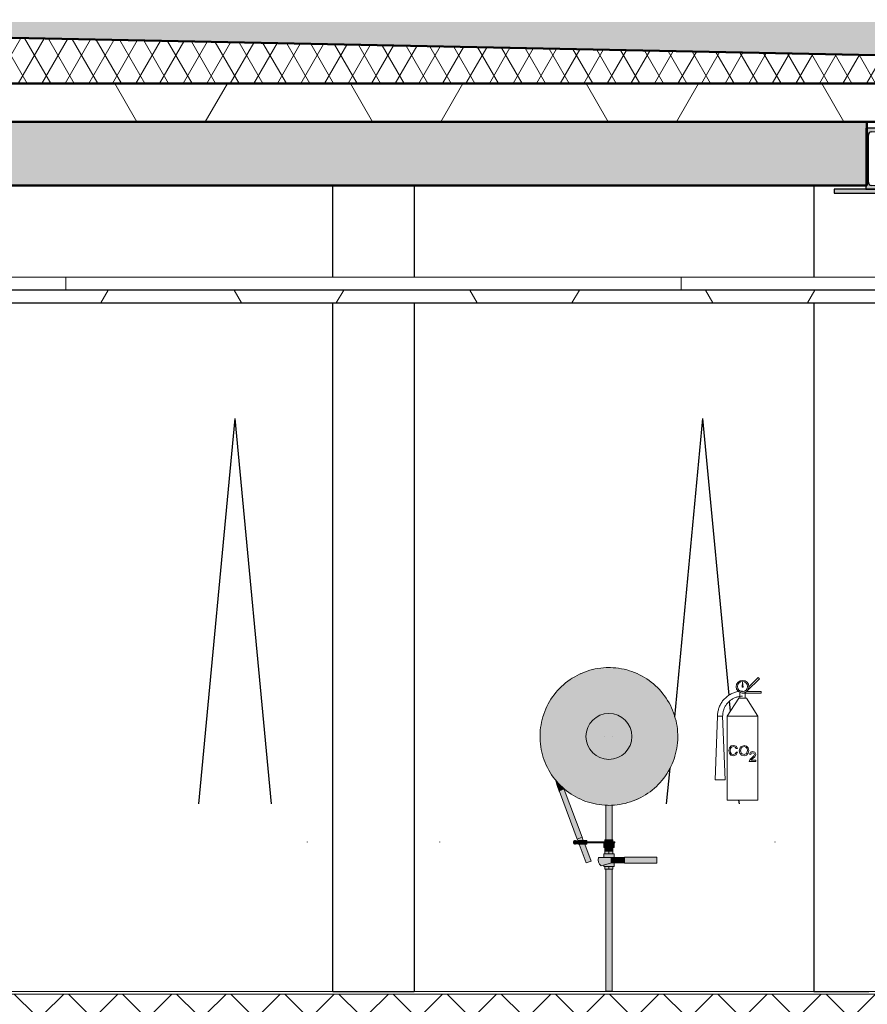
# Model space of a CAD drawing. Extents: x 50445 to 145605, y -10968 to 41989.
# Tile 304 of 338: x 97143 to 100465, y 15637 to 19497. Entities that reach past the tile are written whole.
import ezdxf

# ---------------------------------------------------------------- set-up
doc = ezdxf.new("R2010")
doc.units = 0
doc.header["$LTSCALE"] = 414.30304
doc.header["$MEASUREMENT"] = 0
doc.linetypes.add('stramien', pattern=[22.225, 12.7, -3.175, 3.175, -3.175])
doc.layers.get('0').update_dxf_attribs({"linetype": 'CONTINUOUS'})
for name, color, linetype, lineweight in [('A-CLNG-PATT', 5, 'CONTINUOUS', 25), ('A-CLNG-SUSP', 5, 'CONTINUOUS', 25), ('A-DETL', 5, 'CONTINUOUS', 18), ('A-FLOR-OTLN', 6, 'CONTINUOUS', 18), ('A-FLOR-PATT', 8, 'CONTINUOUS', 50), ('A-GENM', 6, 'CONTINUOUS', 18), ('A-GLAZ', 6, 'CONTINUOUS', 18), ('A-GLAZ-GLAS', 6, 'CONTINUOUS', 25), ('A-ROOF', 4, 'CONTINUOUS', 18), ('A-ROOF-PATT', 8, 'CONTINUOUS', 18), ('I-WALL', 2, 'CONTINUOUS', 25), ('M-EQPT', 2, 'CONTINUOUS', 18), ('P-SANR-FIXT', 6, 'CONTINUOUS', 18), ('S-BEAM', 4, 'CONTINUOUS', 18)]:
    doc.layers.add(name, color=color, linetype=linetype, lineweight=lineweight)
doc.layers.get('A-GLAZ').off()
pattern_1 = [(60, (114825.1, 10064.8), (-692.82, 400), []), (120, (114825.1, 10064.8), (-692.82, -400), [])]

# ---------------------------------------------------------------- blocks, each defined once
blk = doc.blocks.new('65_KA_brandslanghaspel - 65_KA_brandslanghaspel-4929730-plotview doorsnede C C  -  1 op 100')
at = {"layer": 'P-SANR-FIXT'}
for points in [[(18272.8, 5250), (18272.8, 5254), (18217.5, 5259.8), (18164.6, 5277), (18116.5, 5304.8), (18075.1, 5342), (18042.5, 5387), (18019.8, 5437.8), (18008.3, 5496.3), (18008.3, 5547.8), (18020.3, 5603.3), (18044.2, 5655.4), (18075.1, 5698), (18120.6, 5737.6), (18169.7, 5764.6), (18221.5, 5780.6), (18272.8, 5786), (18272.8, 5790), (18211.7, 5782.5), (18157.6, 5763.8), (18105.7, 5730.9), (18098.9, 5725.9), (18072.2, 5700.7), (18038, 5653), (18024.6, 5625.5), (18014.5, 5597.2), (18007.5, 5567.9), (18004.3, 5546.3), (18005.3, 5486.5), (18010.5, 5457.5), (18014.4, 5444.5), (18018, 5431.7), (18023.8, 5416.7), (18042.9, 5379.1), (18061.1, 5353.3), (18070.2, 5342), (18075.1, 5336.9), (18085.2, 5327.4), (18110.4, 5304.8), (18130.7, 5290.8), (18165, 5272.7), (18223.3, 5254.9), (18247.8, 5251.5), (18259.8, 5251.1)], [(18272.8, 5254), (18272.8, 5430), (18242, 5435.4), (18215, 5451.1), (18194.9, 5475), (18184.2, 5504.4), (18184.2, 5535.6), (18194.9, 5565), (18215, 5588.9), (18242, 5604.6), (18272.8, 5610), (18272.8, 5786), (18217.5, 5780.2), (18164.6, 5763), (18116.5, 5735.2), (18075.1, 5698), (18042.5, 5653), (18019.8, 5602.2), (18008.3, 5547.8), (18008.3, 5492.2), (18019.8, 5437.8), (18042.5, 5387), (18075.1, 5342), (18116.5, 5304.8), (18164.6, 5277), (18217.5, 5259.8), (18229.2, 5258.6)], [(18272.8, 5254), (18328.1, 5259.8), (18381, 5277), (18429.2, 5304.8), (18470.5, 5342), (18503.2, 5387), (18525.8, 5437.8), (18537.4, 5492.2), (18537.4, 5547.8), (18525.8, 5602.2), (18503.2, 5653), (18470.5, 5698), (18429.2, 5735.2), (18381, 5763), (18328.1, 5780.2), (18272.8, 5786), (18272.8, 5610), (18303.6, 5604.6), (18330.7, 5588.9), (18350.8, 5565), (18361.5, 5535.6), (18361.5, 5504.4), (18350.8, 5475), (18330.7, 5451.1), (18303.6, 5435.4), (18272.8, 5430), (18272.8, 5281.7)], [(18272.8, 5430), (18296.1, 5433.1), (18317.8, 5442.1), (18336.5, 5456.4), (18350.8, 5475), (18359.8, 5496.7), (18362.8, 5520), (18359.8, 5543.3), (18348.6, 5567.9), (18336.5, 5583.6), (18317.8, 5597.9), (18296.1, 5606.9), (18272.8, 5610), (18249.5, 5606.9), (18227.8, 5597.9), (18209.2, 5583.6), (18194.9, 5565), (18185.9, 5543.3), (18182.8, 5520), (18185.9, 5496.7), (18194.9, 5475), (18209.2, 5456.4), (18229.2, 5441.5), (18249.5, 5433.1)], [(18541.6, 5497.9), (18542.4, 5526.4), (18541.8, 5522.4), (18541.3, 5505.9)], [(18078.5, 5304.9), (18096.9, 5313), (18094, 5319.1), (18068.7, 5344.1), (18065.4, 5347.1), (18078.1, 5306)], [(18149, 5117.8), (18167.7, 5124.8), (18096.9, 5311.9), (18078.5, 5304.8), (18148.9, 5117.9)], [(18272.8, 5115), (18285.3, 5115), (18284.4, 5251.2), (18268.5, 5250.4), (18260.3, 5250), (18260.8, 5115), (18269.6, 5115)], [(18140.3, 5103.3), (18144, 5104), (18140.5, 5104), (18140.1, 5103.4)], [(18141.1, 5105), (18146.1, 5106.7), (18140.5, 5106), (18140.8, 5105.5)], [(18186.2, 5097.5), (18186.2, 5112.5), (18150.5, 5111.5), (18150.5, 5097.5)], [(18193.2, 5103.3), (18191.6, 5105), (18187.7, 5103.3)], [(18191.6, 5105), (18193.2, 5106.7), (18189.3, 5106), (18191.5, 5105)], [(18198.3, 5103.1), (18234.2, 5104), (18234.5, 5105), (18193.9, 5104), (18193.6, 5103.1), (18196.3, 5103.1)], [(18194.2, 5105), (18234.2, 5106), (18233.1, 5106.9), (18193.9, 5106), (18194.1, 5105.5)], [(18272.8, 5085), (18272.8, 5100), (18252.8, 5100), (18252.8, 5085)], [(18292.8, 5085), (18292.8, 5100), (18272.8, 5100), (18272.8, 5085)], [(18242.6, 5012.9), (18280, 5025), (18280, 5045), (18232.5, 5045), (18231.2, 5038), (18231.6, 5030.8), (18233.7, 5024), (18237.5, 5017.9)], [(18296.1, 5025), (18296.1, 5045), (18280, 5045), (18280, 5025)], [(18296.1, 5025), (18333.9, 5025), (18333.9, 5045), (18296.1, 5045)], [(18460.9, 5023), (18460.9, 5047), (18333.9, 5047), (18333.9, 5023)], [(18272.8, 4521.4), (18285.3, 4521.4), (18284.9, 5000), (18260.3, 5000), (18260.8, 4521.4), (18269.6, 4521.4)]]:
    blk.add_hatch(color=256, dxfattribs=at).paths.add_polyline_path(points, flags=0)
h = blk.add_hatch(color=256, dxfattribs=at)
h.paths.add_polyline_path([(18272.8, 5250), (18333, 5257.2), (18388.1, 5276.2), (18439.9, 5309.1), (18446.8, 5314.1), (18473.5, 5339.3), (18507.7, 5387), (18521.1, 5414.5), (18531.2, 5442.8), (18537.7, 5469.1), (18541.3, 5493.7), (18540.4, 5553.5), (18535.1, 5582.5), (18531.3, 5595.5), (18527.6, 5608.3), (18521.9, 5623.3), (18502.8, 5660.9), (18485.4, 5685.8), (18475.4, 5698), (18470.5, 5703.1), (18460.5, 5712.6), (18435.3, 5735.2), (18415, 5749.2), (18380.7, 5767.3), (18322.4, 5785.1), (18297.9, 5788.5), (18272.8, 5788.8), (18272.8, 5786), (18328.1, 5780.2), (18381, 5763), (18429.2, 5735.2), (18470.5, 5698), (18503.2, 5653), (18525.8, 5602.2), (18537.4, 5547.8), (18537.4, 5492.2), (18525.3, 5436.7), (18501.5, 5384.6), (18470.5, 5342), (18425, 5302.4), (18376, 5275.4), (18324.1, 5259.4), (18272.8, 5254), (18272.8, 5251.2)], flags=0)
h.paths.add_polyline_path([(18532.3, 5590.7), (18529.2, 5602.2), (18532.2, 5591.1)], flags=0)
h = blk.add_hatch(color=256, dxfattribs=at)
h.paths.add_polyline_path([(18146.1, 5106.7), (18141.1, 5105), (18140.3, 5106.7), (18145.4, 5106.7)], flags=0)
h.paths.add_polyline_path([(18139.2, 5097.8), (18146.1, 5099.7), (18147.9, 5103.1), (18146.1, 5104), (18146.6, 5106.9), (18148.4, 5107), (18146.1, 5110.6), (18143.1, 5112.3), (18135.9, 5110.3), (18134.7, 5108.8), (18133.7, 5105), (18134.7, 5101.3)], flags=0)
h.paths.add_polyline_path([(18144.3, 5103.3), (18140.1, 5103.4), (18141.2, 5105), (18146.1, 5103.3)], flags=0)
h = blk.add_hatch(color=256, dxfattribs=at)
h.paths.add_polyline_path([(18146.1, 5105), (18150.5, 5106), (18150.5, 5106.9), (18146.1, 5106), (18146.1, 5105)], flags=0)
h.paths.add_polyline_path([(18186.2, 5105), (18187.7, 5106), (18187, 5106.9), (18186.2, 5106), (18186.2, 5105)], flags=0)
h = blk.add_hatch(color=256, dxfattribs=at)
h.paths.add_polyline_path([(18146.1, 5103.1), (18150.5, 5104.1), (18150.5, 5105), (18146.1, 5104), (18146.1, 5103.1)], flags=0)
h.paths.add_polyline_path([(18186.2, 5103.1), (18187.7, 5104), (18186.8, 5105), (18186.2, 5104), (18186.2, 5103.1)], flags=0)
h = blk.add_hatch(color=256, dxfattribs=at)
h.paths.add_polyline_path([(18184.2, 5024.2), (18202.6, 5032.1), (18176.9, 5097.5), (18156.6, 5097.5), (18184.2, 5024.3)], flags=0)
h.paths.add_polyline_path([(18167.2, 5112.5), (18172.3, 5112.5), (18167.4, 5124.7), (18149, 5117.8), (18151.7, 5112.5), (18167, 5112.5)], flags=0)
h = blk.add_hatch(color=256, dxfattribs=at)
h.paths.add_polyline_path([(18193.2, 5106.7), (18193.6, 5106.9), (18234.2, 5106), (18234.5, 5105), (18285.5, 5106), (18284.6, 5107), (18192.8, 5106.7)], flags=0)
h.paths.add_polyline_path([(18194.2, 5105), (18192.9, 5106.4), (18191.6, 5105), (18194.1, 5105)], flags=0)
h.paths.add_polyline_path([(18191.6, 5105), (18187.7, 5105.5), (18187.7, 5105), (18191.2, 5105)], flags=0)
h.paths.add_polyline_path([(18150.5, 5106.9), (18149.3, 5107), (18150.2, 5106.9)], flags=0)
h = blk.add_hatch(color=256, dxfattribs=at)
h.paths.add_polyline_path([(18233, 5103), (18285.5, 5104), (18285.7, 5105), (18234.2, 5104), (18233.1, 5103.1), (18229.2, 5103)], flags=0)
h.paths.add_polyline_path([(18193.2, 5103.3), (18193.6, 5105), (18192.7, 5103.9), (18193, 5103.5)], flags=0)
h.paths.add_polyline_path([(18187.7, 5103.3), (18188.9, 5105), (18187.7, 5103.9), (18187.7, 5103.5)], flags=0)
h = blk.add_hatch(color=256, dxfattribs=at)
h.paths.add_polyline_path([(18256.8, 5070), (18272.8, 5070), (18272.8, 5085), (18256.8, 5085)], flags=0)
h.paths.add_polyline_path([(18256.8, 5100), (18272.8, 5100.4), (18272.8, 5103), (18256.8, 5103), (18256.8, 5100)], flags=0)
h.paths.add_polyline_path([(18256.8, 5107), (18272.8, 5107.8), (18272.8, 5115), (18256.8, 5115), (18256.8, 5110)], flags=0)
h = blk.add_hatch(color=256, dxfattribs=at)
h.paths.add_polyline_path([(18272.8, 5070), (18288.8, 5070), (18288.8, 5085), (18272.8, 5085)], flags=0)
h.paths.add_polyline_path([(18288.8, 5100), (18288.6, 5115), (18272.8, 5115), (18272.8, 5107), (18285.5, 5106), (18285.1, 5103.3), (18284.6, 5103), (18272.8, 5103), (18272.8, 5100), (18288.6, 5100)], flags=0)
h.paths.add_polyline_path([(18288.2, 5105), (18285.7, 5106.4), (18288.4, 5106), (18288.3, 5105.5)], flags=0)
h.paths.add_polyline_path([(18288.6, 5103.2), (18287.1, 5104.5), (18288.4, 5104)], flags=0)
h = blk.add_hatch(color=256, dxfattribs=at)
h.paths.add_polyline_path([(18290.5, 5103.1), (18294.8, 5105), (18290.6, 5105)], flags=0)
h.paths.add_polyline_path([(18288.6, 5103.2), (18287.1, 5104.5), (18285.7, 5103.6)], flags=0)
h = blk.add_hatch(color=256, dxfattribs=at)
h.paths.add_polyline_path([(18288.2, 5105), (18288.6, 5106.8), (18287.1, 5105.5)], flags=0)
h.paths.add_polyline_path([(18290.6, 5105), (18294.8, 5105), (18290.5, 5106.9)], flags=0)
h = blk.add_hatch(color=256, dxfattribs=at)
h.paths.add_polyline_path([(18278, 5010), (18292.8, 5010), (18292.1, 5025), (18279.4, 5024), (18252.8, 5015.9), (18253.5, 5010), (18272.8, 5010)], flags=0)
h.paths.add_polyline_path([(18252.8, 5045), (18292.8, 5045), (18292.1, 5060), (18252.8, 5060)], flags=0)
h = blk.add_hatch(color=256, dxfattribs=at)
h.paths.add_polyline_path([(18256.8, 5000), (18272.8, 5000), (18272.8, 5010), (18256.8, 5010)], flags=0)
h.paths.add_polyline_path([(18262.8, 5060), (18272.8, 5060), (18272.8, 5070), (18256.8, 5070), (18256.8, 5060), (18258.7, 5060)], flags=0)
h = blk.add_hatch(color=256, dxfattribs=at)
h.paths.add_polyline_path([(18282.8, 5000), (18288.8, 5000), (18288.8, 5010), (18272.8, 5010), (18272.8, 5000), (18278, 5000)], flags=0)
h.paths.add_polyline_path([(18287, 5060), (18288.8, 5060), (18288.8, 5070), (18272.8, 5070), (18272.8, 5060), (18282.8, 5060)], flags=0)
for p, q in [((18078.5, 5304.9), (18149, 5117.8)), ((18097.2, 5312), (18095, 5318.2)), ((18167.7, 5124.8), (18097.2, 5312)), ((18260.3, 5251.1), (18260.3, 5115)), ((18285.3, 5115), (18285.3, 5251.3)), ((18141, 5103), (18140.9, 5103)), ((18150.5, 5107), (18146.1, 5107)), ((18146.1, 5103), (18150.5, 5103)), ((18147.9, 5103), (18150.5, 5103)), ((18150.5, 5107), (18148.4, 5107)), ((18149, 5117.8), (18167.7, 5124.8)), ((18167.7, 5124.8), (18149, 5117.8)), ((18149, 5117.8), (18151, 5112.5)), ((18186.2, 5112.5), (18150.5, 5112.5)), ((18150.5, 5097.5), (18150.5, 5112.5)), ((18150.5, 5097.5), (18186.2, 5097.5)), ((18156.5, 5097.8), (18184.2, 5024.2)), ((18172.4, 5112.3), (18167.7, 5124.8)), ((18203, 5031.3), (18177.8, 5098)), ((18186.2, 5112.5), (18186.2, 5097.5)), ((18284.6, 5107), (18186.2, 5107)), ((18187.7, 5107), (18186.2, 5107)), ((18186.2, 5103), (18284.6, 5103)), ((18186.2, 5103), (18187.7, 5103)), ((18232.6, 5107), (18192.3, 5107)), ((18192.3, 5103), (18232.6, 5103)), ((18252.8, 5100), (18272.8, 5100)), ((18252.8, 5085), (18252.8, 5100)), ((18256.8, 5115), (18272.8, 5115)), ((18256.8, 5106.7), (18256.8, 5115)), ((18256.8, 5100), (18256.8, 5103.3)), ((18272.8, 5115), (18288.8, 5115)), ((18272.8, 5115), (18272.8, 5106.7)), ((18272.8, 5103.3), (18272.8, 5100)), ((18272.8, 5100), (18292.8, 5100)), ((18272.8, 5085), (18272.8, 5100)), ((18288.8, 5100), (18288.8, 5115)), ((18292.8, 5085), (18292.8, 5100)), ((18272.8, 5085), (18252.8, 5085)), ((18252.8, 5060), (18252.8, 5045)), ((18252.8, 5060), (18292.8, 5060)), ((18256.8, 5070), (18256.8, 5085)), ((18272.8, 5070), (18256.8, 5070)), ((18256.8, 5070), (18272.8, 5070)), ((18256.8, 5060), (18256.8, 5070)), ((18292.8, 5085), (18272.8, 5085)), ((18272.8, 5085), (18272.8, 5070)), ((18288.8, 5070), (18272.8, 5070)), ((18272.8, 5070), (18288.8, 5070)), ((18272.8, 5070), (18272.8, 5060)), ((18288.8, 5070), (18288.8, 5085)), ((18288.8, 5060), (18288.8, 5070)), ((18292.8, 5045), (18292.8, 5060)), ((18203, 5031.3), (18184.2, 5024.2)), ((18280, 5045), (18232.5, 5045)), ((18242.6, 5012.9), (18282.8, 5025)), ((18280, 5045), (18296.1, 5045)), ((18296.1, 5025), (18280, 5025)), ((18292.8, 5010), (18292.8, 5025)), ((18296.1, 5045), (18333.9, 5045)), ((18296.1, 5025), (18296.1, 5045)), ((18333.9, 5025), (18296.1, 5025)), ((18333.9, 5047), (18460.9, 5047)), ((18333.9, 5023), (18333.9, 5047)), ((18460.9, 5023), (18333.9, 5023)), ((18460.9, 5047), (18460.9, 5023)), ((18252.8, 5015.9), (18252.8, 5010)), ((18292.8, 5010), (18252.8, 5010)), ((18256.8, 5000), (18256.8, 5010)), ((18272.8, 5000), (18256.8, 5000)), ((18260.3, 5000), (18260.3, 4521.4)), ((18272.8, 5010), (18272.8, 5000)), ((18288.8, 5000), (18272.8, 5000)), ((18285.3, 4521.4), (18285.3, 5000)), ((18288.8, 5000), (18288.8, 5010)), ((18285.3, 4521.4), (18260.3, 4521.4))]:
    blk.add_line(p, q, dxfattribs=at)
at = {"layer": 'P-SANR-FIXT', "flags": 128}
for points in [[(18272.8, 5790), (18262, 5789.8), (18251.2, 5789.1), (18240.5, 5788.1), (18229.8, 5786.6), (18219.2, 5784.6), (18208.6, 5782.3), (18198.2, 5779.5), (18187.9, 5776.3), (18177.7, 5772.7), (18167.7, 5768.7), (18157.8, 5764.3), (18148.1, 5759.5), (18138.7, 5754.3), (18129.4, 5748.8), (18120.4, 5742.8), (18111.6, 5736.6), (18103.1, 5729.9), (18094.8, 5723), (18086.8, 5715.7), (18079.1, 5708.1), (18071.8, 5700.2), (18064.7, 5692), (18058, 5683.6), (18051.6, 5674.9), (18045.6, 5665.9), (18040, 5656.7), (18034.7, 5647.3), (18029.8, 5637.6), (18025.3, 5627.8), (18021.2, 5617.8), (18017.5, 5607.7), (18014.2, 5597.4), (18011.3, 5587), (18008.8, 5576.5), (18006.8, 5565.9), (18005.1, 5555.2), (18003.9, 5544.5), (18003.2, 5533.7), (18002.8, 5522.9), (18002.9, 5512.1), (18003.5, 5501.3), (18004.4, 5490.6), (18005.8, 5479.9), (18007.6, 5469.2), (18009.9, 5458.7), (18012.5, 5448.2), (18015.6, 5437.8), (18019.1, 5427.6), (18023, 5417.5), (18027.3, 5407.6), (18032, 5397.9), (18037.1, 5388.4), (18042.5, 5379.1), (18048.4, 5370), (18054.5, 5361.1), (18061.1, 5352.5), (18067.9, 5344.2), (18075.1, 5336.1), (18082.6, 5328.4), (18090.5, 5320.9), (18098.6, 5313.8), (18106.9, 5307), (18115.6, 5300.5), (18124.5, 5294.4), (18133.6, 5288.6), (18143, 5283.3), (18152.6, 5278.3), (18162.3, 5273.6), (18172.3, 5269.4), (18182.4, 5265.6), (18192.6, 5262.2), (18203, 5259.2), (18213.5, 5256.6), (18224.1, 5254.4), (18234.7, 5252.7), (18245.4, 5251.4), (18256.2, 5250.5), (18267, 5250.1), (18272.8, 5250)], [(18272.8, 5790), (18262, 5789.8), (18251.2, 5789.1), (18240.5, 5788.1), (18229.8, 5786.6), (18219.2, 5784.6), (18208.6, 5782.3), (18198.2, 5779.5), (18187.9, 5776.3), (18177.7, 5772.7), (18167.7, 5768.7), (18164, 5767)], [(18272.8, 5250), (18283.6, 5250.2), (18294.4, 5250.9), (18305.1, 5251.9), (18315.8, 5253.4), (18326.5, 5255.4), (18337, 5257.7), (18347.4, 5260.5), (18357.8, 5263.7), (18367.9, 5267.3), (18378, 5271.3), (18387.8, 5275.7), (18397.5, 5280.5), (18407, 5285.7), (18416.2, 5291.2), (18425.3, 5297.2), (18434.1, 5303.4), (18442.6, 5310.1), (18450.9, 5317), (18458.8, 5324.3), (18466.5, 5331.9), (18473.9, 5339.8), (18480.9, 5348), (18487.6, 5356.4), (18494, 5365.1), (18500, 5374.1), (18505.7, 5383.3), (18511, 5392.7), (18515.9, 5402.4), (18520.4, 5412.2), (18524.5, 5422.2), (18528.2, 5432.3), (18531.5, 5442.6), (18534.4, 5453), (18536.8, 5463.5), (18538.9, 5474.1), (18540.5, 5484.8), (18541.7, 5495.5), (18542.5, 5506.3), (18542.8, 5517.1), (18542.7, 5527.9), (18542.2, 5538.7), (18541.2, 5549.4), (18539.8, 5560.1), (18538, 5570.8), (18535.8, 5581.3), (18533.1, 5591.8), (18530, 5602.2), (18526.5, 5612.4), (18522.6, 5622.5), (18518.3, 5632.4), (18513.6, 5642.1), (18508.6, 5651.6), (18503.1, 5660.9), (18497.3, 5670), (18491.1, 5678.9), (18484.6, 5687.5), (18477.7, 5695.8), (18470.5, 5703.9), (18463, 5711.6), (18455.2, 5719.1), (18447.1, 5726.2), (18438.7, 5733), (18430.1, 5739.5), (18421.2, 5745.6), (18412, 5751.4), (18402.6, 5756.7), (18393.1, 5761.7), (18383.3, 5766.4), (18373.4, 5770.6), (18363.3, 5774.4), (18353, 5777.8), (18342.7, 5780.8), (18332.2, 5783.4), (18321.6, 5785.6), (18310.9, 5787.3), (18300.2, 5788.6), (18289.4, 5789.5), (18278.7, 5789.9), (18272.8, 5790)], [(18473.2, 5700.9), (18470.5, 5703.9), (18463, 5711.6), (18455.2, 5719.1), (18447.1, 5726.2), (18438.7, 5733), (18430.1, 5739.5), (18421.2, 5745.6), (18412, 5751.4), (18402.6, 5756.7), (18393.1, 5761.7), (18383.3, 5766.4), (18373.4, 5770.6), (18363.3, 5774.4), (18353, 5777.8), (18342.7, 5780.8), (18332.2, 5783.4), (18321.6, 5785.6), (18310.9, 5787.3), (18300.2, 5788.6), (18289.4, 5789.5), (18278.7, 5789.9), (18272.8, 5790)], [(18162.3, 5766.3), (18157.8, 5764.3), (18148.1, 5759.5), (18138.7, 5754.3), (18129.4, 5748.8), (18120.4, 5742.8), (18111.6, 5736.6), (18103.1, 5729.9), (18094.8, 5723), (18086.8, 5715.7), (18079.1, 5708.1), (18071.8, 5700.2), (18064.7, 5692), (18058, 5683.6), (18051.6, 5674.9), (18045.6, 5665.9), (18040, 5656.7), (18034.7, 5647.3), (18029.8, 5637.6), (18025.3, 5627.8), (18021.2, 5617.8), (18017.5, 5607.7), (18016.4, 5604.4)], [(18529.4, 5436.1), (18531.5, 5442.6), (18534.4, 5453), (18536.8, 5463.5), (18538.9, 5474.1), (18540.5, 5484.8), (18541.7, 5495.5), (18542.5, 5506.3), (18542.8, 5517.1), (18542.7, 5527.9), (18542.2, 5538.7), (18541.2, 5549.4), (18539.8, 5560.1), (18538, 5570.8), (18535.8, 5581.3), (18533.1, 5591.8), (18530, 5602.2), (18526.5, 5612.4), (18522.6, 5622.5), (18518.3, 5632.4), (18513.6, 5642.1), (18508.6, 5651.6), (18503.1, 5660.9), (18497.3, 5670), (18491.1, 5678.9), (18484.6, 5687.5), (18477.7, 5695.8), (18473.6, 5700.5)], [(18016.2, 5603.9), (18014.2, 5597.4), (18011.3, 5587), (18008.8, 5576.5), (18006.8, 5565.9), (18005.1, 5555.2), (18003.9, 5544.5), (18003.2, 5533.7), (18002.8, 5522.9), (18002.9, 5512.1), (18003.5, 5501.3), (18004.4, 5490.6), (18005.8, 5479.9), (18007.6, 5469.2), (18009.9, 5458.7), (18012.5, 5448.2), (18015.6, 5437.8), (18019.1, 5427.6), (18023, 5417.5), (18027.3, 5407.6), (18032, 5397.9), (18037.1, 5388.4), (18042.5, 5379.1), (18048.4, 5370), (18054.5, 5361.1), (18061.1, 5352.5), (18065.4, 5347.3)], [(18256.8, 5519.9), (18256.8, 5520), (18256.8, 5520)], [(18288.8, 5520), (18288.8, 5520), (18288.8, 5519.9)], [(18383.3, 5273.7), (18387.8, 5275.7), (18397.5, 5280.5), (18407, 5285.7), (18416.2, 5291.2), (18425.3, 5297.2), (18434.1, 5303.4), (18442.6, 5310.1), (18450.9, 5317), (18458.8, 5324.3), (18466.5, 5331.9), (18473.9, 5339.8), (18480.9, 5348), (18487.6, 5356.4), (18494, 5365.1), (18500, 5374.1), (18505.7, 5383.3), (18511, 5392.7), (18515.9, 5402.4), (18520.4, 5412.2), (18524.5, 5422.2), (18528.2, 5432.3), (18529.3, 5435.6)], [(18063.2, 5351), (18070.3, 5328.1), (18078.4, 5305.1), (18078.5, 5304.9)], [(18095.9, 5316.1), (18098.6, 5313.8), (18106.9, 5307), (18115.6, 5300.5), (18124.5, 5294.4), (18133.6, 5288.6), (18143, 5283.3), (18152.6, 5278.3), (18162.3, 5273.6), (18172.3, 5269.4), (18182.4, 5265.6), (18192.6, 5262.2), (18203, 5259.2), (18213.5, 5256.6), (18224.1, 5254.4), (18234.7, 5252.7), (18245.4, 5251.4), (18256.2, 5250.5), (18267, 5250.1), (18272.8, 5250)], [(18272.8, 5250), (18283.6, 5250.2), (18294.4, 5250.9), (18305.1, 5251.9), (18315.8, 5253.4), (18326.5, 5255.4), (18337, 5257.7), (18347.4, 5260.5), (18357.8, 5263.7), (18367.9, 5267.3), (18378, 5271.3), (18381.7, 5273)], [(18140.9, 5107), (18141, 5107), (18141, 5107), (18141.1, 5107)], [(18141.1, 5107), (18141.1, 5107), (18141.1, 5107), (18141.1, 5107), (18141.1, 5107), (18141.2, 5107)], [(18146.1, 5107), (18145.9, 5107), (18145.7, 5107), (18145.5, 5107), (18145.3, 5107), (18145.1, 5107), (18144.9, 5107), (18144.7, 5107), (18144.5, 5107), (18144.3, 5107), (18144.1, 5107), (18143.9, 5107), (18143.7, 5107), (18143.6, 5107), (18143.4, 5107), (18143.2, 5107), (18143.1, 5107), (18142.9, 5107), (18142.8, 5107), (18142.6, 5107), (18142.5, 5107), (18142.3, 5107), (18142.2, 5107), (18142.1, 5107), (18142, 5107), (18141.8, 5107), (18141.7, 5107), (18141.6, 5107), (18141.6, 5107), (18141.5, 5107), (18141.4, 5107), (18141.3, 5107), (18141.3, 5107), (18141.2, 5107), (18141.2, 5107), (18141.1, 5107), (18141.1, 5107), (18141.1, 5107), (18141.1, 5107), (18141.1, 5107)], [(18141.1, 5103), (18141.1, 5103), (18141.1, 5103), (18141.1, 5103), (18141.1, 5103), (18141.1, 5103)], [(18141.1, 5103), (18141.1, 5103), (18141.1, 5103), (18141.1, 5103), (18141.1, 5103), (18141.2, 5103), (18141.2, 5103), (18141.2, 5103), (18141.3, 5103), (18141.4, 5103), (18141.4, 5103), (18141.5, 5103), (18141.6, 5103), (18141.7, 5103), (18141.8, 5103), (18141.9, 5103), (18142, 5103), (18142.2, 5103), (18142.3, 5103), (18142.4, 5103), (18142.6, 5103), (18142.7, 5103), (18142.9, 5103), (18143, 5103), (18143.2, 5103), (18143.4, 5103), (18143.5, 5103), (18143.7, 5103), (18143.9, 5103), (18144.1, 5103), (18144.2, 5103), (18144.4, 5103), (18144.6, 5103), (18144.8, 5103), (18145, 5103), (18145.2, 5103), (18145.4, 5103), (18145.6, 5103), (18145.8, 5103), (18146, 5103), (18146.1, 5103)], [(18192.3, 5107), (18192.2, 5107), (18192.1, 5107), (18192.1, 5107), (18192, 5107), (18191.9, 5107), (18191.7, 5107), (18191.6, 5107), (18191.5, 5107), (18191.4, 5107), (18191.2, 5107), (18191.1, 5107), (18190.9, 5107), (18190.8, 5107), (18190.6, 5107), (18190.5, 5107), (18190.3, 5107), (18190.1, 5107), (18189.9, 5107), (18189.8, 5107), (18189.6, 5107), (18189.4, 5107), (18189.2, 5107), (18189, 5107), (18188.8, 5107), (18188.6, 5107), (18188.4, 5107), (18188.2, 5107), (18188, 5107), (18187.8, 5107), (18187.7, 5107)], [(18187.7, 5103), (18187.9, 5103), (18188.1, 5103), (18188.3, 5103), (18188.5, 5103), (18188.7, 5103), (18188.9, 5103), (18189.1, 5103), (18189.2, 5103), (18189.4, 5103), (18189.6, 5103), (18189.8, 5103), (18190, 5103), (18190.2, 5103), (18190.3, 5103), (18190.5, 5103), (18190.7, 5103), (18190.8, 5103), (18191, 5103), (18191.1, 5103), (18191.3, 5103), (18191.4, 5103), (18191.5, 5103), (18191.6, 5103), (18191.8, 5103), (18191.9, 5103), (18192, 5103), (18192.1, 5103), (18192.2, 5103), (18192.3, 5103), (18192.3, 5103)], [(18294.3, 5107), (18294.3, 5107), (18294.3, 5107), (18294.2, 5107), (18294.1, 5107), (18293.9, 5107), (18293.7, 5107), (18293.5, 5107), (18293.2, 5107), (18292.9, 5107), (18292.6, 5107), (18292.3, 5107), (18291.9, 5107), (18291.5, 5107), (18291, 5107), (18290.6, 5107), (18290.1, 5107), (18289.5, 5107), (18289, 5107), (18288.4, 5107), (18287.8, 5107), (18287.2, 5107), (18286.5, 5107), (18285.9, 5107), (18285.2, 5107), (18284.6, 5107)], [(18284.6, 5103), (18285.3, 5103), (18286, 5103), (18286.7, 5103), (18287.3, 5103), (18287.9, 5103), (18288.5, 5103), (18289.1, 5103), (18289.7, 5103), (18290.2, 5103), (18290.7, 5103), (18291.1, 5103), (18291.6, 5103), (18292, 5103), (18292.4, 5103), (18292.7, 5103), (18293, 5103), (18293.3, 5103), (18293.5, 5103), (18293.7, 5103), (18293.9, 5103), (18294.1, 5103), (18294.2, 5103), (18294.3, 5103), (18294.3, 5103), (18294.3, 5103)], [(18289, 5107), (18289.5, 5107), (18290.1, 5107), (18290.6, 5107), (18291, 5107), (18291.5, 5107), (18291.9, 5107), (18292.3, 5107), (18292.6, 5107), (18292.9, 5107), (18293.2, 5107), (18293.5, 5107), (18293.7, 5107), (18293.9, 5107), (18294, 5107), (18294.2, 5107), (18294.3, 5107), (18294.3, 5107), (18294.3, 5107)], [(18294.3, 5103), (18294.3, 5103), (18294.3, 5103), (18294.2, 5103), (18294.1, 5103), (18293.9, 5103), (18293.7, 5103), (18293.5, 5103), (18293.2, 5103), (18292.9, 5103), (18292.6, 5103), (18292.3, 5103), (18291.9, 5103), (18291.5, 5103), (18291, 5103), (18290.6, 5103), (18290.1, 5103), (18289.5, 5103), (18289, 5103)], [(18294.3, 5107), (18294.4, 5107), (18294.5, 5107), (18294.6, 5107), (18294.6, 5107), (18294.7, 5107), (18294.8, 5106.9), (18294.9, 5106.9), (18295, 5106.9), (18295, 5106.9), (18295.1, 5106.8), (18295.2, 5106.8), (18295.2, 5106.8), (18295.3, 5106.7), (18295.4, 5106.7), (18295.5, 5106.7), (18295.5, 5106.6), (18295.6, 5106.6), (18295.6, 5106.5), (18295.7, 5106.4), (18295.8, 5106.4), (18295.8, 5106.3), (18295.9, 5106.3), (18295.9, 5106.2), (18296, 5106.1), (18296, 5106.1), (18296.1, 5106), (18296.1, 5105.9), (18296.1, 5105.9), (18296.2, 5105.8), (18296.2, 5105.7), (18296.2, 5105.6), (18296.2, 5105.6), (18296.3, 5105.5), (18296.3, 5105.4), (18296.3, 5105.3), (18296.3, 5105.3), (18296.3, 5105.2), (18296.3, 5105.1), (18296.3, 5105), (18296.3, 5105)], [(18296.3, 5105), (18296.3, 5104.9), (18296.3, 5104.8), (18296.3, 5104.8), (18296.3, 5104.7), (18296.3, 5104.6), (18296.3, 5104.5), (18296.2, 5104.4), (18296.2, 5104.4), (18296.2, 5104.3), (18296.2, 5104.2), (18296.1, 5104.1), (18296.1, 5104.1), (18296.1, 5104), (18296, 5103.9), (18296, 5103.9), (18295.9, 5103.8), (18295.9, 5103.7), (18295.8, 5103.7), (18295.8, 5103.6), (18295.7, 5103.6), (18295.7, 5103.5), (18295.6, 5103.5), (18295.5, 5103.4), (18295.5, 5103.4), (18295.4, 5103.3), (18295.3, 5103.3), (18295.3, 5103.2), (18295.2, 5103.2), (18295.1, 5103.2), (18295, 5103.1), (18295, 5103.1), (18294.9, 5103.1), (18294.8, 5103.1), (18294.7, 5103), (18294.7, 5103), (18294.6, 5103), (18294.5, 5103), (18294.4, 5103), (18294.3, 5103), (18294.3, 5103)]]:
    blk.add_lwpolyline(points, dxfattribs=at)
at = {"layer": 'P-SANR-FIXT'}
for centre, radius, start, end in [((18272.8, 5520), 90, 90, 270), ((18272.8, 5520), 90, 90, 270), ((18272.8, 5520), 90, 270, 90), ((18272.8, 5520), 90, 270, 90), ((18141.2, 5105), 7.5, 90, 270), ((18141.2, 5105), 7.5, 15, 90), ((18141.2, 5105), 7.5, 270, 345), ((18260.1, 5036), 29, 161.9122, 232.9561)]:
    blk.add_arc(centre, radius, start, end, dxfattribs=at)
for start_param, end_param in [(4.712389, 6.544985), (2.879793, 4.712389)]:
    blk.add_ellipse((18232.6, 5105), major_axis=(0, 2), ratio=0.928266, start_param=start_param, end_param=end_param, dxfattribs=at)
blk = doc.blocks.new('65_KA_poederblusser - 65_KA_poederblusser-4930909-plotview doorsnede C C  -  1 op 100')
at = {"layer": 'M-EQPT'}
for p, q in [((18858, 5751.5), (18821.5, 5715)), ((18863.1, 5746.4), (18858, 5751.5)), ((18796.6, 5733.9), (18794.8, 5713.6)), ((18794.8, 5713.6), (18798.7, 5713.6)), ((18798.7, 5713.6), (18796.6, 5733.9)), ((18815.2, 5698.5), (18863.1, 5746.4)), ((18786.6, 5690), (18786.6, 5670)), ((18794, 5690), (18805.3, 5690)), ((18805.3, 5690), (18869.8, 5690)), ((18806.6, 5670), (18806.6, 5690)), ((18869.8, 5696.7), (18813.5, 5696.7)), ((18869.8, 5690), (18869.8, 5696.7)), ((18781.6, 5670), (18736.6, 5600)), ((18781.6, 5670), (18811.6, 5670)), ((18856.6, 5600), (18811.6, 5670)), ((18698.7, 5599.8), (18688.7, 5349.8)), ((18718.7, 5599.8), (18698.7, 5599.8)), ((18728.7, 5349.8), (18718.7, 5599.8)), ((18736.6, 5600), (18736.6, 5270)), ((18736.6, 5600), (18856.6, 5600)), ((18856.6, 5270), (18856.6, 5600)), ((18751.9, 5482.8), (18745.3, 5475.8)), ((18761.4, 5485.1), (18751.9, 5482.8)), ((18771.2, 5482.1), (18761.4, 5485.1)), ((18776.8, 5473.4), (18771.2, 5482.1)), ((18796.6, 5482.6), (18789.1, 5479.5)), ((18802.6, 5485), (18796.6, 5482.6)), ((18812.4, 5482.5), (18802.6, 5485)), ((18819.1, 5475.2), (18812.4, 5482.5)), ((18745.3, 5475.8), (18743, 5465.1)), ((18743, 5465.1), (18745, 5454.6)), ((18745, 5454.6), (18751, 5447.1)), ((18747.9, 5465.1), (18749.1, 5472.4)), ((18749.4, 5456.6), (18747.9, 5465.1)), ((18749.1, 5472.4), (18753.5, 5478.1)), ((18754, 5451.2), (18749.4, 5456.6)), ((18751, 5447.1), (18761.3, 5444.5)), ((18753.5, 5478.1), (18761.2, 5480.2)), ((18760.8, 5449.4), (18754, 5451.2)), ((18768.3, 5451.9), (18760.8, 5449.4)), ((18761.2, 5480.2), (18767.8, 5478.3)), ((18761.3, 5444.5), (18771.6, 5447.9)), ((18767.8, 5478.3), (18771.9, 5472.2)), ((18772.5, 5459.1), (18768.3, 5451.9)), ((18771.6, 5447.9), (18777.4, 5457.9)), ((18771.9, 5472.2), (18776.8, 5473.4)), ((18777.4, 5457.9), (18772.5, 5459.1)), ((18789.1, 5479.5), (18783.8, 5464.2)), ((18783.8, 5464.2), (18786.1, 5454.4)), ((18786.1, 5454.4), (18792.7, 5447.1)), ((18788.8, 5464.2), (18792.9, 5476.4)), ((18792.7, 5453.3), (18788.8, 5464.2)), ((18796.6, 5451.8), (18792.7, 5453.3)), ((18792.7, 5447.1), (18796.6, 5446.1)), ((18792.9, 5476.4), (18796.6, 5477.8)), ((18796.6, 5477.8), (18802.7, 5480.1)), ((18802.6, 5449.4), (18796.6, 5451.8)), ((18796.6, 5446.1), (18802.6, 5444.4)), ((18812.5, 5453.4), (18802.6, 5449.4)), ((18802.6, 5444.4), (18812.1, 5446.9)), ((18802.7, 5480.1), (18809.9, 5478.2)), ((18809.9, 5478.2), (18814.8, 5472.8)), ((18812.1, 5446.9), (18819, 5454)), ((18816.5, 5464.7), (18812.5, 5453.4)), ((18814.8, 5472.8), (18816.5, 5464.7)), ((18819, 5454), (18821.4, 5464.7)), ((18821.4, 5464.7), (18819.1, 5475.2)), ((18827.4, 5458.4), (18823.7, 5450.1)), ((18823.7, 5450.1), (18828.6, 5449.5)), ((18836.2, 5461.2), (18827.4, 5458.4)), ((18828.6, 5449.5), (18830.7, 5454.5)), ((18830.7, 5454.5), (18836.1, 5456.3)), ((18841.2, 5444.3), (18832.7, 5436.1)), ((18836.1, 5456.3), (18841.4, 5454.4)), ((18845, 5458), (18836.2, 5461.2)), ((18843.4, 5449.9), (18841.2, 5444.3)), ((18841.4, 5454.4), (18843.4, 5449.9)), ((18844.5, 5440.7), (18847.4, 5445.6)), ((18848.3, 5450.2), (18845, 5458)), ((18847.4, 5445.6), (18848.3, 5450.2)), ((18823.6, 5425.2), (18823.1, 5421.8)), ((18823.1, 5421.8), (18848.9, 5421.8)), ((18826.6, 5430.4), (18823.6, 5425.2)), ((18832.7, 5436.1), (18826.6, 5430.4)), ((18829.6, 5426.7), (18831.8, 5429.2)), ((18848.9, 5426.7), (18829.6, 5426.7)), ((18831.8, 5429.2), (18837.5, 5434)), ((18837.5, 5434), (18844.5, 5440.7)), ((18848.9, 5421.8), (18848.9, 5426.7)), ((18728.7, 5349.8), (18688.7, 5349.8)), ((18856.6, 5270), (18736.6, 5270))]:
    blk.add_line(p, q, dxfattribs=at)
at = {"layer": 'M-EQPT', "flags": 128}
for points in [[(18780.2, 5696.3), (18777.1, 5695.8), (18773.3, 5694.9), (18769.5, 5693.9), (18765.8, 5692.8), (18762.1, 5691.5), (18758.5, 5690), (18754.9, 5688.4), (18751.4, 5686.7), (18748, 5684.8), (18744.6, 5682.8), (18741.3, 5680.6), (18738.1, 5678.4), (18735, 5676), (18732, 5673.4), (18729.2, 5670.8), (18726.4, 5668), (18723.7, 5665.2), (18721.1, 5662.2), (18718.7, 5659.1), (18716.4, 5656), (18714.2, 5652.7), (18712.2, 5649.4), (18710.3, 5646), (18708.5, 5642.5), (18706.8, 5638.9), (18705.4, 5635.3), (18704, 5631.6), (18702.8, 5627.9), (18701.8, 5624.1), (18700.9, 5620.3), (18700.1, 5616.5), (18699.5, 5612.6), (18699.1, 5608.7), (18698.8, 5604.8), (18698.7, 5600.9), (18698.7, 5599.8)], [(18718.7, 5599.8), (18718.8, 5603), (18718.9, 5606.1), (18719.3, 5609.2), (18719.7, 5612.2), (18720.3, 5615.3), (18720.9, 5618.4), (18721.7, 5621.4), (18722.7, 5624.3), (18723.7, 5627.3), (18724.8, 5630.2), (18726.1, 5633), (18727.5, 5635.8), (18729, 5638.5), (18730.6, 5641.2), (18732.3, 5643.8), (18734.1, 5646.4), (18736, 5648.8), (18738, 5651.2), (18740.1, 5653.5), (18742.3, 5655.7), (18744.6, 5657.8), (18747, 5659.9), (18749.4, 5661.8), (18751.9, 5663.6), (18754.5, 5665.4), (18757.2, 5667), (18759.9, 5668.5), (18762.7, 5670), (18765.5, 5671.3), (18768.4, 5672.4), (18771.3, 5673.5), (18774.3, 5674.5), (18777.3, 5675.3), (18780.3, 5676), (18783.4, 5676.6), (18786.4, 5677.1), (18789.5, 5677.4), (18792.6, 5677.6), (18795.8, 5677.7), (18796.6, 5677.7)], [(18796.6, 5697.7), (18792.7, 5697.7), (18788.8, 5697.4)]]:
    blk.add_lwpolyline(points, dxfattribs=at)
at = {"layer": 'M-EQPT'}
for centre, radius, start, end in [((18796.6, 5715), 25, 0, 180), ((18796.6, 5715), 25, 180, 0), ((18796.6, 5715.4), 20, 0, 180), ((18796.6, 5715.4), 20, 180, 0)]:
    blk.add_arc(centre, radius, start, end, dxfattribs=at)
blk = doc.blocks.new('27_KA_dakisolatie onder afschot zuidkant - 27_KA_dakisolatie onder afschot zuidkant-8078481-plotview doorsnede C C  -  1 op 100')
at = {"layer": 'A-ROOF-PATT'}
h = blk.add_hatch(dxfattribs=at)
h.set_pattern_fill('FP_16', color=256, style=0, pattern_type=2)
h.set_pattern_definition([(60, (33645.57, 9437.6), (-46.18203, 80.01037), []), (120, (33737.97, 9437.6), (-92.38203, 0.01037), [])])
h.paths.add_polyline_path([(4266.6, 18580), (20830.4, 18580), (20830.4, 18830), (20826.6, 18830), (19846.6, 18680), (12635.6, 18824.2), (12477.6, 18824.2), (5266.6, 18680), (4286.6, 18830), (4266.6, 18830)], flags=0)
h = blk.add_hatch(color=256, dxfattribs=at)
h.paths.add_polyline_path([(19846.6, 18680), (20766.6, 18820.8), (15570.8, 18820.8), (15570.8, 18765.5), (18785.8, 18701.2)], flags=0)
h.paths.add_polyline_path([(5266.6, 18680), (5845.8, 18691.6), (5845.8, 18820.8), (5332.1, 18819.9), (5332.1, 18720), (5012.3, 18718.9), (5243, 18683.6)], flags=0)
h.paths.add_polyline_path([(5945.8, 18693.6), (9970.8, 18775.2), (9970.8, 18820.8), (5945.8, 18820.8), (5945.8, 18730.8)], flags=0)
h.paths.add_polyline_path([(4832.1, 18746.5), (4832.1, 18820.8), (4346.6, 18820.8), (4774.3, 18755.3)], flags=0)
h.paths.add_polyline_path([(15470.8, 18767.5), (15470.8, 18820.8), (14336.2, 18820.8), (14336.2, 18790.2), (15446.3, 18768)], flags=0)
h.paths.add_polyline_path([(10070.8, 18776.1), (12307.5, 18820.8), (10070.8, 18820.8)], flags=0)
h.paths.add_polyline_path([(14196.2, 18793), (14196.2, 18820.8), (14003.7, 18820.8), (14003.7, 18796.9), (14054.8, 18795.8)], flags=0)
h.paths.add_polyline_path([(13997.7, 18797), (13997.7, 18820.8), (12805.7, 18820.8), (13776.5, 18801.4)], flags=0)
at = {"layer": 'A-ROOF', "lineweight": 50}
for p, q in [((19846.6, 18680), (12635.6, 18824.2)), ((4266.6, 18580), (20830.4, 18580))]:
    blk.add_line(p, q, dxfattribs=at)
blk = doc.blocks.new('31_KA_Houten kozijn draaiend deel metselwerkgevel - Type-V159-plotview doorsnede C C  -  1 op 100')
at = {"layer": 'A-GLAZ-GLAS'}
for p, q in [((18531.2, 16095.9), (18641.6, 17266)), ((18743.9, 16181.5), (18641.6, 17266)), ((18749.7, 16120.3), (18746.1, 16158)), ((18499.1, 15755.8), (18512.4, 15896.2)), ((18784.1, 15755.8), (18782.7, 15770))]:
    blk.add_line(p, q, dxfattribs=at)
blk = doc.blocks.new('31_KA_Houten kozijn draaiend deel metselwerkgevel - Type-11561872-plotview doorsnede C C  -  1 op 100')
at = {"layer": 'A-GLAZ-GLAS'}
for p in [(5665.8, 15755.8), (5950.7, 15755.8)]:
    blk.add_line(p, (5808.3, 17266), dxfattribs=at)
blk = doc.blocks.new('3073_04 constructie_abt_export 08-11-2012_rvt-1-plotview doorsnede C C  -  1 op 100')
at = {"layer": 'A-FLOR-PATT', "lineweight": 18}
blk.add_hatch(color=7, dxfattribs=at).paths.add_polyline_path([(5321.6, 18180), (19283.6, 18180), (19283.6, 18430), (5321.6, 18430)], flags=0)
at = {"layer": 'A-FLOR-OTLN', "color": 90, "lineweight": 50}
for p, q in [((19283.6, 18430), (5321.6, 18430)), ((19283.6, 18180), (19283.6, 18430)), ((5321.6, 18180), (19283.6, 18180))]:
    blk.add_line(p, q, dxfattribs=at)
blk = doc.blocks.new('28_ABT-C_staal_UNP200_plaat200x15_ligger - UNP240_ plaat 200x15-2704931-plotview doorsnede C C  -  1 op 100')
at = {"layer": 'S-BEAM', "lineweight": 5}
for points in [[(19280.4, 18165), (19365.4, 18165), (19365.4, 18168.6), (19363.6, 18173.1), (19359.2, 18175.1), (19301.3, 18179.7), (19293.1, 18184), (19289.9, 18192.6), (19289.9, 18377.4), (19293.1, 18386), (19301.3, 18390.3), (19359.2, 18394.9), (19363.6, 18396.9), (19365.4, 18401.4), (19365.4, 18405), (19280.4, 18405), (19280.4, 18301.6)], [(19355.4, 18150), (19355.4, 18165), (19155.4, 18165), (19155.4, 18150), (19342.4, 18150)]]:
    blk.add_hatch(color=256, dxfattribs=at).paths.add_polyline_path(points, flags=0)
at = {"layer": 'S-BEAM', "color": 250, "lineweight": 25}
for p, q in [((19280.4, 18405), (19280.4, 18165)), ((19365.4, 18405), (19280.4, 18405)), ((19289.9, 18192.6), (19289.9, 18377.4)), ((19301.3, 18390.3), (19359.2, 18394.9)), ((19365.4, 18401.4), (19365.4, 18405)), ((19355.4, 18165), (19155.4, 18165)), ((19155.4, 18165), (19155.4, 18150)), ((19155.4, 18150), (19355.4, 18150)), ((19280.4, 18165), (19365.4, 18165)), ((19359.2, 18175.1), (19301.3, 18179.7)), ((19355.4, 18150), (19355.4, 18165)), ((19365.4, 18165), (19365.4, 18168.6))]:
    blk.add_line(p, q, dxfattribs=at)
for centre, radius, start, end in [((19302.9, 18377.4), 13, 96.9758, 180), ((19358.9, 18401.4), 6.5, 272.8833, 0), ((19302.9, 18192.6), 13, 180, 263.0242), ((19358.9, 18168.6), 6.5, 0, 87.1167)]:
    blk.add_arc(centre, radius, start, end, dxfattribs=at)
blk = doc.blocks.new('10844_ABT model nieuw_export 08-11-2012_rvt-1-plotview doorsnede C C  -  1 op 100')
at = {"color": 170, "lineweight": 5}
blk.add_blockref('28_ABT-C_staal_UNP200_plaat200x15_ligger - UNP240_ plaat 200x15-2704931-plotview doorsnede C C  -  1 op 100', (0, 0), dxfattribs=at)

msp = doc.modelspace()

# ---------------------------------------------------------------- hatches: boundary and pattern name
at = {"layer": 'A-CLNG-PATT', "lineweight": 18}
h = msp.add_hatch(dxfattribs=at)
h.set_pattern_fill('FP_21', color=256, angle=150, style=0, pattern_type=2)
h.set_pattern_definition(pattern_1)
h.paths.add_polyline_path([(86324.1, 18387.2), (123568.1, 18387.2), (123568.1, 18437.2), (86324.1, 18437.2)], flags=0)
h.paths.add_polyline_path([(134568.5, 18387.2), (134568.5, 18437.2), (130323.3, 18437.2), (130323.3, 18387.2), (134473.4, 18387.2)], flags=0)
h.paths.add_polyline_path([(123668.1, 18387.2), (123668.5, 18387.2), (123668.1, 18396.4)], flags=0)
at = {"layer": 'A-FLOR-PATT', "lineweight": 18}
h = msp.add_hatch(dxfattribs=at)
h.set_pattern_fill('FP_21', color=256, angle=150, style=0, pattern_type=2)
h.set_pattern_definition(pattern_1)
h.paths.add_polyline_path([(101635, 19097.2), (102010.1, 19097.2), (102010.1, 19247.2), (85446.6, 19247.2), (85446.6, 19097.2), (101078.5, 19097.2)], flags=0)
h = msp.add_hatch(dxfattribs=at)
h.set_pattern_fill('FP_6', color=256, angle=135, style=0, pattern_type=2)
h.set_pattern_definition([(45, (114825.1, 10064.78), (-106.066, 106.066), []), (135, (114825.1, 10064.78), (-106.066, -106.066), [])])
h.paths.add_polyline_path([(108870.6, 15597.2), (124314.2, 15597.2), (124314.2, 15677.2), (85546.1, 15677.2), (85546.1, 15597.2), (107757.4, 15597.2)], flags=0)
h.paths.add_polyline_path([(135366.1, 15597.2), (135365.8, 15677.2), (129430.2, 15677.2), (129430.2, 15597.2), (135030, 15597.2)], flags=0)

# ---------------------------------------------------------------- linework, layer by layer
at = {"layer": 'A-CLNG-SUSP'}
for p, q in [((123568.1, 18437.2), (86324.1, 18437.2)), ((86324.1, 18387.2), (123568.1, 18387.2))]:
    msp.add_line(p, q, dxfattribs=at)
at = {"layer": 'A-DETL', "linetype": 'stramien'}
for p, q in [((137516.8, 19097.2), (76916.8, 19097.2)), ((129716.8, 15687.2), (76916.8, 15687.2))]:
    msp.add_line(p, q, dxfattribs=at)
at = {"layer": 'A-FLOR-OTLN', "lineweight": 50}
for p, q in [((102010.1, 19247.2), (85446.6, 19247.2)), ((85446.6, 19097.2), (102010.1, 19097.2))]:
    msp.add_line(p, q, dxfattribs=at)
at = {"layer": 'A-FLOR-OTLN'}
msp.add_line((124314.2, 15677.2), (96806.1, 15677.2), dxfattribs=at)
at = {"layer": 'A-GENM'}
for p, q in [((96065.3, 18487.2), (97324, 18487.2)), ((97324, 18487.2), (97324, 18437.2)), ((97324, 18487.2), (99735.1, 18487.2)), ((99735.1, 18487.2), (99835.1, 18487.2)), ((99735.1, 18437.2), (99735.1, 18487.2)), ((99835.1, 18487.2), (104657.6, 18487.2))]:
    msp.add_line(p, q, dxfattribs=at)
at = {"layer": 'I-WALL'}
for p, q in [((98369.5, 18487.2), (98369.5, 18847.2)), ((98689.5, 18847.2), (98689.5, 18487.2)), ((100256.1, 18847.2), (100256.1, 18487.2)), ((98369.5, 15687.2), (98369.5, 18387.2)), ((98689.5, 18387.2), (98689.5, 15687.2)), ((100256.1, 18387.2), (100256.1, 15687.2)), ((98269.3, 16274.2), (98269.3, 16272.2)), ((98789.6, 16272.2), (98789.6, 16274.2)), ((100102.6, 16274.2), (100102.6, 16272.2)), ((98369.5, 15687.2), (98689.5, 15687.2)), ((100256.1, 15687.2), (100471.1, 15687.2))]:
    msp.add_line(p, q, dxfattribs=at)

# ---------------------------------------------------------------- block references
at = {"lineweight": 5}
for name in ['10844_ABT model nieuw_export 08-11-2012_rvt-1-plotview doorsnede C C  -  1 op 100', '3073_04 constructie_abt_export 08-11-2012_rvt-1-plotview doorsnede C C  -  1 op 100']:
    msp.add_blockref(name, (81179.5, 667.2), dxfattribs=at)
at = {"layer": 'A-GLAZ', "lineweight": 25}
for name, p in [('31_KA_Houten kozijn draaiend deel metselwerkgevel - Type-11561872-plotview doorsnede C C  -  1 op 100', (92179.5, 667.2)), ('31_KA_Houten kozijn draaiend deel metselwerkgevel - Type-V159-plotview doorsnede C C  -  1 op 100', (81179.5, 667.2))]:
    msp.add_blockref(name, p, dxfattribs=at)
at = {"layer": 'A-ROOF'}
msp.add_blockref('27_KA_dakisolatie onder afschot zuidkant - 27_KA_dakisolatie onder afschot zuidkant-8078481-plotview doorsnede C C  -  1 op 100', (81179.5, 667.2), dxfattribs=at)
at = {"layer": 'M-EQPT'}
msp.add_blockref('65_KA_poederblusser - 65_KA_poederblusser-4930909-plotview doorsnede C C  -  1 op 100', (81179.5, 11167.2), dxfattribs=at)
at = {"layer": 'P-SANR-FIXT'}
msp.add_blockref('65_KA_brandslanghaspel - 65_KA_brandslanghaspel-4929730-plotview doorsnede C C  -  1 op 100', (81179.5, 11167.2), dxfattribs=at)

doc.saveas('drawing.dxf')
